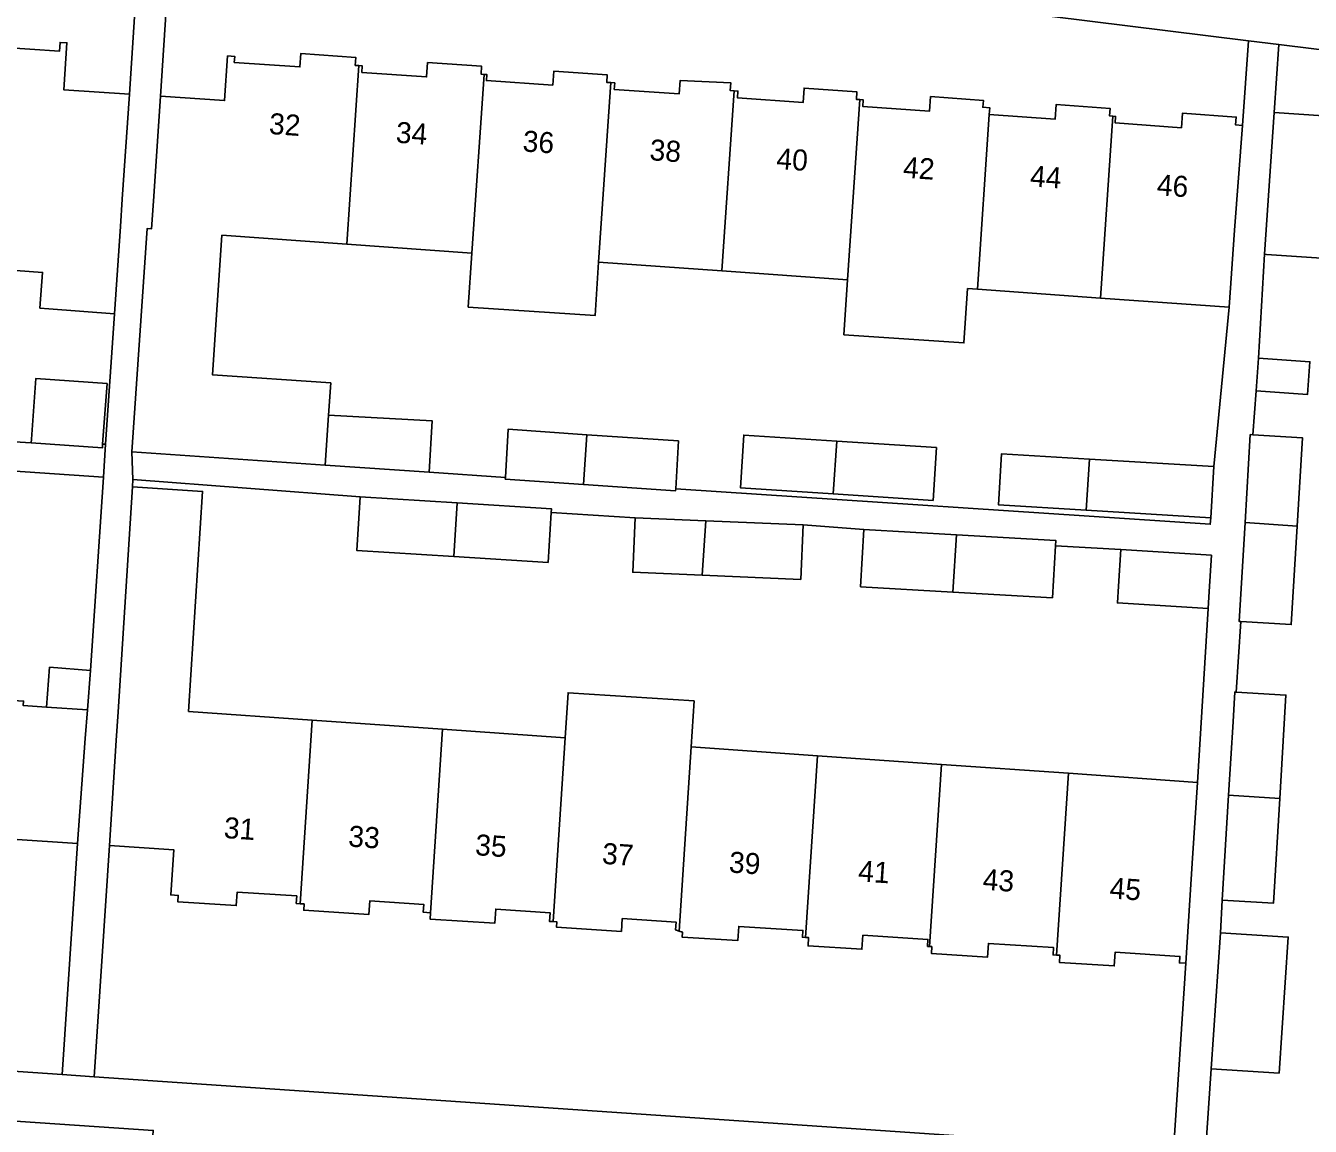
# Model space of a CAD drawing. Extents: x 161848 to 162726, y 385382 to 386521.
# Drawn here: x 162168.5 to 162229.6, y 386288 to 386340.4 of the extents above; entities that cross this region are included whole.
import ezdxf

# ---------------------------------------------------------------- set-up
doc = ezdxf.new("R2010")
doc.units = 0
for name, color, linetype in [('IMGEO_Pand', 7, 'Continuous'), ('IMGEO_Pand_nummerreeks', 7, 'Continuous'), ('IMGEO_Voetpad_open', 7, 'Continuous')]:
    doc.layers.add(name, color=color, linetype=linetype)

msp = doc.modelspace()

# ---------------------------------------------------------------- linework, layer by layer
at = {"layer": 'IMGEO_Pand'}
for points in [[(162173.402, 386337.104), (162170.274, 386337.316), (162170.425, 386339.544), (162170.104, 386339.566), (162170.076, 386339.149), (162164.422, 386339.533), (162164.448, 386339.923), (162164.298, 386339.933)], [(162184.308, 386338.459), (162184.139, 386338.471), (162184.165, 386338.852), (162181.55, 386339.031), (162181.507, 386338.403), (162178.388, 386338.616), (162178.407, 386338.901), (162178.071, 386338.924), (162177.926, 386336.8), (162174.883, 386337.008)], [(162183.733, 386329.975), (162184.308, 386338.459)], [(162184.308, 386338.459), (162184.474, 386338.448), (162184.453, 386338.134), (162187.53, 386337.924), (162187.576, 386338.607), (162190.149, 386338.431), (162190.123, 386338.055), (162190.262, 386338.045)], [(162190.262, 386338.045), (162190.399, 386338.036), (162190.379, 386337.748), (162193.529, 386337.533), (162193.575, 386338.196), (162196.124, 386338.022), (162196.1, 386337.664), (162196.29, 386337.651)], [(162190.262, 386338.045), (162189.686, 386329.549)], [(162195.712, 386329.118), (162196.29, 386337.651)], [(162196.29, 386337.651), (162196.479, 386337.638), (162196.458, 386337.331), (162199.547, 386337.12), (162199.591, 386337.76), (162201.999, 386337.639), (162201.972, 386337.278), (162202.152, 386337.265)], [(162172.693, 386326.668), (162172.974, 386330.808), (162173.063, 386332.116), (162173.402, 386337.104)], [(162174.883, 386337.008), (162174.542, 386332.02), (162174.453, 386330.71), (162174.248, 386330.724), (162173.522, 386320.096)], [(162201.571, 386328.699), (162202.152, 386337.265)], [(162202.152, 386337.265), (162202.337, 386337.251), (162202.313, 386336.93), (162205.431, 386336.702), (162205.481, 386337.393), (162207.994, 386337.209), (162207.968, 386336.858), (162208.132, 386336.846)], [(162208.132, 386336.846), (162208.294, 386336.834), (162208.271, 386336.525), (162211.444, 386336.292), (162211.496, 386336.991), (162214.006, 386336.807), (162213.982, 386336.48), (162214.307, 386336.456), (162214.285, 386336.139)], [(162208.132, 386336.846), (162207.551, 386328.271)], [(162214.285, 386336.139), (162217.419, 386335.909), (162217.47, 386336.613), (162220.036, 386336.426), (162220.01, 386336.07), (162220.157, 386336.06)], [(162213.722, 386327.829), (162214.285, 386336.139)], [(162219.571, 386327.411), (162220.157, 386336.06)], [(162220.157, 386336.06), (162220.292, 386336.05), (162220.269, 386335.742), (162223.428, 386335.51), (162223.479, 386336.204), (162226.03, 386336.017), (162226.003, 386335.644), (162226.322, 386335.621)], [(162227.38, 386329.496), (162227.833, 386336.227)], [(162227.833, 386336.227), (162246.141, 386334.996), (162245.719, 386328.713)], [(162226.322, 386335.621), (162225.956, 386330.635), (162225.688, 386326.973)], [(162183.733, 386329.975), (162177.8, 386330.4), (162177.346, 386323.765), (162182.976, 386323.381), (162182.872, 386321.85)], [(162163.582, 386329.654), (162163.537, 386329.06), (162169.273, 386328.63), (162169.146, 386326.934), (162169.57, 386326.902), (162172.693, 386326.668)], [(162189.686, 386329.549), (162183.733, 386329.975)], [(162195.712, 386329.118), (162195.54, 386326.577), (162189.512, 386326.986), (162189.686, 386329.549)], [(162201.571, 386328.699), (162195.712, 386329.118)], [(162237.474, 386328.815), (162227.466, 386329.49), (162227.38, 386329.496)], [(162207.551, 386328.271), (162201.571, 386328.699)], [(162213.722, 386327.829), (162213.26, 386327.862), (162213.086, 386325.283), (162207.375, 386325.67), (162207.551, 386328.271)], [(162219.571, 386327.411), (162213.722, 386327.829)], [(162225.688, 386326.973), (162219.571, 386327.411)], [(162226.974, 386323.01), (162227.088, 386324.561)], [(162226.974, 386323.01), (162229.421, 386322.831), (162229.534, 386324.382), (162227.088, 386324.561)], [(162172.127, 386320.472), (162172.341, 386323.344), (162168.958, 386323.596), (162168.743, 386320.703), (162168.731, 386320.536)], [(162182.872, 386321.85), (162182.709, 386319.468)], [(162182.872, 386321.85), (162187.795, 386321.579), (162187.655, 386319.13)], [(162191.277, 386318.889), (162191.407, 386321.173), (162195.156, 386320.917)], [(162168.731, 386320.536), (162172.113, 386320.285), (162172.127, 386320.472)], [(162195.156, 386320.917), (162194.996, 386318.552)], [(162195.156, 386320.917), (162199.509, 386320.619), (162199.38, 386318.35)], [(162206.862, 386318.105), (162202.454, 386318.392), (162202.617, 386320.898), (162207.032, 386320.611)], [(162207.032, 386320.611), (162211.778, 386320.302), (162211.615, 386317.795), (162206.862, 386318.105)], [(162206.862, 386318.105), (162207.032, 386320.611)], [(162226.449, 386316.736), (162226.7, 386320.919), (162226.822, 386320.912)], [(162228.928, 386316.57), (162229.18, 386320.77), (162226.822, 386320.912)], [(162182.709, 386319.468), (162173.522, 386320.096)], [(162218.888, 386317.33), (162214.728, 386317.58), (162214.874, 386320.009), (162219.052, 386319.758)], [(162219.052, 386319.758), (162218.888, 386317.33)], [(162219.052, 386319.758), (162224.965, 386319.402)], [(162187.655, 386319.13), (162182.709, 386319.468)], [(162224.965, 386319.402), (162224.819, 386316.973)], [(162194.996, 386318.552), (162191.272, 386318.807), (162191.277, 386318.889)], [(162199.38, 386318.35), (162199.374, 386318.253), (162194.996, 386318.552)], [(162173.543, 386318.438), (162172.86, 386307.741), (162172.773, 386306.378), (162172.454, 386301.388)], [(162173.543, 386318.438), (162176.879, 386318.225), (162176.211, 386307.76), (162182.092, 386307.347)], [(162188.822, 386315.126), (162184.215, 386315.411), (162184.373, 386317.963)], [(162184.373, 386317.963), (162188.989, 386317.678)], [(162188.989, 386317.678), (162188.822, 386315.126)], [(162188.989, 386317.678), (162193.464, 386317.401), (162193.452, 386317.215)], [(162224.819, 386316.973), (162218.888, 386317.33)], [(162193.452, 386317.215), (162193.306, 386314.849), (162188.822, 386315.126)], [(162200.641, 386314.235), (162197.334, 386314.375), (162197.445, 386316.968)], [(162197.445, 386316.968), (162200.811, 386316.825)], [(162200.811, 386316.825), (162200.641, 386314.235)], [(162200.811, 386316.825), (162205.436, 386316.628)], [(162226.245, 386312.035), (162226.166, 386312.04), (162226.449, 386316.736)], [(162226.449, 386316.736), (162228.928, 386316.57)], [(162205.436, 386316.628), (162205.326, 386314.035), (162200.641, 386314.235)], [(162212.554, 386313.437), (162208.165, 386313.69), (162208.323, 386316.418)], [(162208.323, 386316.418), (162212.732, 386316.164)], [(162212.732, 386316.164), (162212.554, 386313.437)], [(162212.732, 386316.164), (162217.448, 386315.892), (162217.433, 386315.632)], [(162226.245, 386312.035), (162228.647, 386311.891), (162228.928, 386316.57)], [(162217.433, 386315.632), (162217.291, 386313.163), (162212.554, 386313.437)], [(162224.699, 386312.661), (162220.382, 386312.925), (162220.431, 386313.722), (162220.537, 386315.453)], [(162220.537, 386315.453), (162224.854, 386315.189), (162224.748, 386313.458), (162224.699, 386312.661)], [(162171.551, 386309.713), (162169.602, 386309.861), (162169.458, 386307.968)], [(162171.408, 386307.838), (162171.551, 386309.713)], [(162169.458, 386307.968), (162168.354, 386308.041), (162168.368, 386308.258), (162162.087, 386308.676)], [(162194.119, 386306.503), (162194.26, 386308.65), (162200.25, 386308.259), (162200.108, 386306.082)], [(162225.67, 386303.788), (162225.88, 386307.271), (162225.932, 386308.144), (162225.965, 386308.685), (162226.027, 386308.681)], [(162228.101, 386303.625), (162228.364, 386307.998), (162228.396, 386308.539), (162226.027, 386308.681)], [(162171.408, 386307.838), (162169.458, 386307.968)], [(162170.925, 386301.489), (162171.304, 386306.475), (162171.408, 386307.838)], [(162181.522, 386298.622), (162182.092, 386307.347)], [(162182.092, 386307.347), (162188.285, 386306.912)], [(162187.715, 386298.196), (162188.285, 386306.912)], [(162188.285, 386306.912), (162194.119, 386306.503)], [(162194.119, 386306.503), (162193.548, 386297.773)], [(162199.535, 386297.322), (162200.108, 386306.082)], [(162200.108, 386306.082), (162206.115, 386305.66)], [(162205.55, 386297.021), (162206.115, 386305.66)], [(162206.115, 386305.66), (162212.018, 386305.246)], [(162211.452, 386296.589), (162212.018, 386305.246)], [(162212.018, 386305.246), (162218.048, 386304.822)], [(162218.048, 386304.822), (162217.482, 386296.181)], [(162218.048, 386304.822), (162224.186, 386304.391)], [(162224.186, 386304.391), (162223.955, 386300.781), (162223.636, 386295.791)], [(162225.37, 386298.793), (162225.67, 386303.788)], [(162225.37, 386298.793), (162227.802, 386298.646), (162228.101, 386303.625)], [(162225.67, 386303.788), (162228.101, 386303.625)], [(162161.515, 386299.951), (162161.687, 386299.939), (162161.711, 386300.306), (162167.359, 386299.933), (162167.339, 386299.624), (162167.683, 386299.601), (162167.821, 386301.697), (162170.925, 386301.489)], [(162181.522, 386298.622), (162181.336, 386298.634), (162181.359, 386298.991), (162178.525, 386299.178), (162178.482, 386298.535), (162175.7, 386298.719), (162175.72, 386299.02), (162175.367, 386299.043), (162175.508, 386301.189), (162172.454, 386301.388)], [(162187.715, 386298.196), (162187.375, 386298.218), (162187.4, 386298.59), (162184.83, 386298.759), (162184.787, 386298.111), (162181.689, 386298.315), (162181.708, 386298.61), (162181.522, 386298.622)], [(162193.548, 386297.773), (162193.374, 386297.785), (162193.401, 386298.195), (162190.817, 386298.365), (162190.772, 386297.692), (162187.695, 386297.895), (162187.715, 386298.196)], [(162199.535, 386297.322), (162199.37, 386297.379), (162199.395, 386297.748), (162196.838, 386297.916), (162196.798, 386297.306), (162193.702, 386297.51), (162193.719, 386297.762), (162193.548, 386297.773)], [(162205.55, 386297.021), (162205.406, 386297.031), (162205.426, 386297.352), (162202.374, 386297.547), (162202.33, 386296.871), (162199.683, 386297.04), (162199.701, 386297.265), (162199.535, 386297.322)], [(162224.842, 386290.782), (162225.283, 386297.231)], [(162225.283, 386297.231), (162228.507, 386297.035), (162228.066, 386290.573), (162224.842, 386290.782)], [(162211.452, 386296.589), (162211.352, 386296.595), (162211.373, 386296.923), (162208.276, 386297.121), (162208.234, 386296.455), (162205.669, 386296.618), (162205.694, 386297.012), (162205.55, 386297.021)], [(162217.482, 386296.181), (162217.322, 386296.191), (162217.344, 386296.535), (162214.25, 386296.733), (162214.209, 386296.087), (162211.535, 386296.258), (162211.555, 386296.582), (162211.452, 386296.589)], [(162223.636, 386295.791), (162223.331, 386295.81), (162223.351, 386296.121), (162220.274, 386296.318), (162220.233, 386295.667), (162217.623, 386295.834), (162217.645, 386296.17), (162217.482, 386296.181)]]:
    msp.add_lwpolyline(points, dxfattribs=at)
at = {"layer": 'IMGEO_Voetpad_open'}
for points in [[(162173.402, 386337.104), (162173.99, 386346.182)], [(162175.466, 386345.999), (162174.883, 386337.008)], [(162175.466, 386345.999), (162226.617, 386339.646)], [(162226.617, 386339.646), (162226.322, 386335.621)], [(162228.051, 386339.468), (162226.617, 386339.646)], [(162227.833, 386336.227), (162228.051, 386339.468)], [(162228.051, 386339.468), (162251.607, 386336.542)], [(162227.088, 386324.561), (162227.38, 386329.496)], [(162172.269, 386320.462), (162172.693, 386326.668)], [(162225.688, 386326.973), (162224.965, 386319.402)], [(162226.822, 386320.912), (162226.974, 386323.01)], [(162168.731, 386320.536), (162162.881, 386320.874)], [(162172.269, 386320.462), (162172.127, 386320.472)], [(162172.162, 386318.894), (162172.269, 386320.462)], [(162173.522, 386320.096), (162173.565, 386318.786)], [(162161.678, 386319.609), (162172.162, 386318.894)], [(162171.551, 386309.713), (162172.162, 386318.894)], [(162173.565, 386318.786), (162173.543, 386318.438)], [(162173.565, 386318.786), (162184.373, 386317.963)], [(162191.277, 386318.889), (162187.655, 386319.13)], [(162224.819, 386316.973), (162224.8, 386316.659), (162199.38, 386318.35)], [(162193.452, 386317.215), (162197.445, 386316.968)], [(162205.436, 386316.628), (162208.323, 386316.418)], [(162217.433, 386315.632), (162220.537, 386315.453)], [(162224.699, 386312.661), (162224.186, 386304.391)], [(162226.027, 386308.681), (162226.245, 386312.035)], [(162170.199, 386290.501), (162170.925, 386301.489)], [(162172.454, 386301.388), (162171.728, 386290.397)], [(162225.283, 386297.231), (162225.37, 386298.793)], [(162170.199, 386290.501), (162142.737, 386292.372), (162112.566, 386294.428), (162066.851, 386297.44)], [(162223.636, 386295.791), (162223.043, 386286.9)], [(162171.728, 386290.397), (162170.199, 386290.501)], [(162224.576, 386286.796), (162224.842, 386290.782)], [(162223.043, 386286.9), (162171.728, 386290.397)], [(162166.299, 386287.884), (162166.336, 386288.394), (162174.535, 386287.844), (162174.498, 386287.334)]]:
    msp.add_lwpolyline(points, dxfattribs=at)

# ---------------------------------------------------------------- texts
at = {"layer": 'IMGEO_Pand_nummerreeks'}
for s, rotation, p in [('32', 356.05232, (162180.015, 386335.216)), ('34', 356.05507, (162186.048, 386334.8)), ('36', 356.05232, (162192.079, 386334.384)), ('38', 356.05507, (162198.113, 386333.968)), ('40', 356.05507, (162204.144, 386333.553)), ('42', 356.05232, (162210.169, 386333.137)), ('44', 356.05507, (162216.203, 386332.721)), ('46', 356.05507, (162222.234, 386332.305)), ('31', 356.09816, (162177.867, 386301.748)), ('33', 356.09864, (162183.787, 386301.345)), ('35', 356.09864, (162189.82, 386300.933)), ('37', 356.09816, (162195.854, 386300.522)), ('39', 356.09864, (162201.887, 386300.111)), ('41', 356.09864, (162208.033, 386299.691)), ('43', 356.09864, (162213.953, 386299.288)), ('45', 356.09864, (162219.986, 386298.876))]:
    msp.add_text(s, height=1, rotation=rotation, dxfattribs=at).set_placement(p)

doc.saveas('drawing.dxf')
